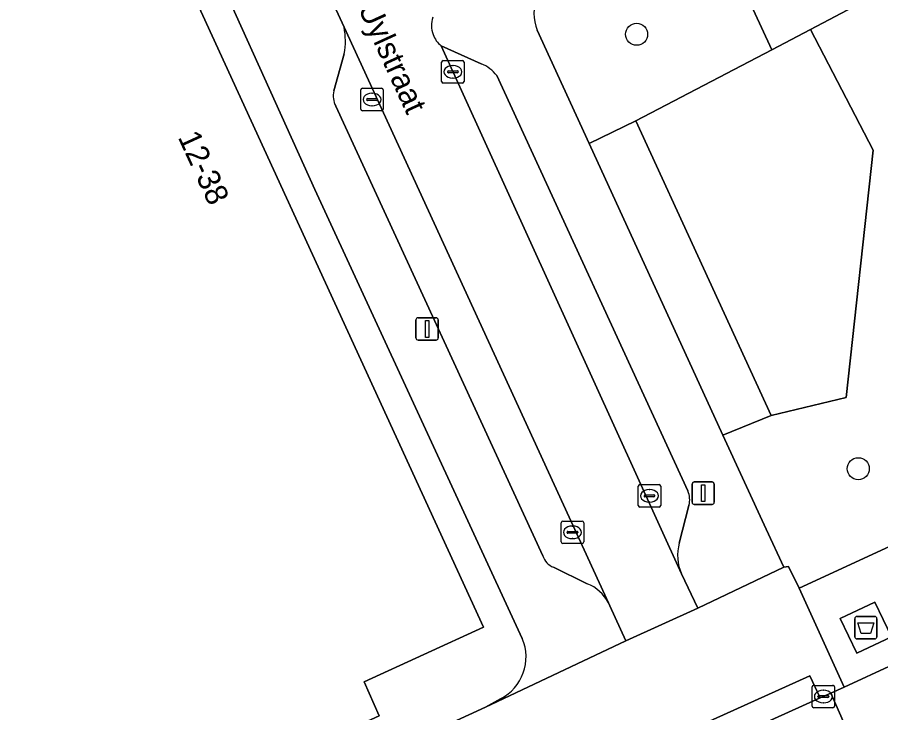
# Model space of a CAD drawing. Extents: x 160377 to 161131, y 383938 to 384853.
# Drawn here: x 161053.13 to 161091.53, y 384033.37 to 384064.32 of the extents above; entities that cross this region are included whole.
import ezdxf

# ---------------------------------------------------------------- set-up
doc = ezdxf.new("R2010")
doc.units = 0
for name, color, linetype in [('IMGEO_Afval_apart_plaats', 7, 'Continuous'), ('IMGEO_Boom', 7, 'Continuous'), ('IMGEO_Erf', 7, 'Continuous'), ('IMGEO_Groenvoorziening', 7, 'Continuous'), ('IMGEO_Kolk', 7, 'Continuous'), ('IMGEO_Lichtmast', 7, 'Continuous'), ('IMGEO_Openbare_ruimte_label', 7, 'Continuous'), ('IMGEO_Pand', 7, 'Continuous'), ('IMGEO_Pand_nummerreeks', 7, 'Continuous'), ('IMGEO_Parkeervlak_open', 7, 'Continuous'), ('IMGEO_Rijbaan_lokaal_open', 7, 'Continuous'), ('IMGEO_Voetpad_gesloten', 7, 'Continuous'), ('IMGEO_Voetpad_open', 7, 'Continuous')]:
    doc.layers.add(name, color=color, linetype=linetype)

msp = doc.modelspace()

# ---------------------------------------------------------------- linework, layer by layer
at = {"layer": 'IMGEO_Afval_apart_plaats'}
for p, q in [((161090.467, 384037.658), (161091.257, 384037.658)), ((161091.257, 384037.658), (161090.467, 384037.658)), ((161090.367, 384036.758), (161090.367, 384037.558)), ((161090.367, 384037.558), (161090.367, 384036.758)), ((161091.357, 384037.558), (161091.357, 384036.758)), ((161091.357, 384036.758), (161091.357, 384037.558)), ((161091.257, 384036.658), (161090.467, 384036.658)), ((161090.467, 384036.658), (161091.257, 384036.658))]:
    msp.add_line(p, q, dxfattribs=at)
msp.add_lwpolyline([(161090.51, 384037.372), (161091.214, 384037.372), (161091.065, 384036.902), (161090.659, 384036.902), (161090.51, 384037.372)], dxfattribs=at)
for centre, start, end in [((161090.467, 384037.558), 90, 180), ((161090.467, 384037.558), 90, 180), ((161091.257, 384037.558), 0, 90), ((161091.257, 384037.558), 360, 90), ((161090.467, 384036.758), 180, 270), ((161090.467, 384036.758), 180, 270), ((161091.257, 384036.758), 270, 0), ((161091.257, 384036.758), 270, 0)]:
    msp.add_arc(centre, 0.1, start, end, dxfattribs=at)
at = {"layer": 'IMGEO_Boom'}
for centre in [(161080.669, 384063.565), (161090.526, 384044.234)]:
    msp.add_circle(centre, 0.489, dxfattribs=at)
at = {"layer": 'IMGEO_Erf'}
for points in [[(161075.586, 384036.675), (161066.362, 384056.655), (161060.623, 384069.375), (161053.635, 384084.865)], [(161050.825, 384083.417), (161053.259, 384078.139), (161054.768, 384078.831), (161073.855, 384037.184), (161068.547, 384034.745), (161069.225, 384033.241), (161046.86, 384023.007)], [(161009.325, 384039.731), (161019.643, 384023.219), (161026.605, 384026.414), (161024.703, 384030.612), (161038.283, 384036.825), (161044.998, 384022.139), (161045.662, 384020.629), (161047.562, 384021.484), (161073.95, 384033.616), (161074.612, 384033.993)]]:
    msp.add_lwpolyline(points, dxfattribs=at)
msp.add_arc((161073.657, 384035.858), 2.095, 297.1176, 22.9642, dxfattribs=at)
at = {"layer": 'IMGEO_Groenvoorziening'}
for points in [[(161096.607, 384068.121), (161090.546, 384073.284), (161083.535, 384069.679), (161086.676, 384062.875), (161088.407, 384063.779)], [(161096.377, 384055.332), (161092.946, 384062.492), (161097.733, 384064.837), (161098.332, 384069.035), (161096.607, 384068.121), (161088.407, 384063.779), (161091.196, 384058.406), (161089.991, 384047.409), (161086.653, 384046.606), (161084.505, 384045.725), (161086.424, 384041.542), (161087.222, 384039.848), (161087.425, 384039.885), (161087.891, 384038.916), (161094.413, 384041.925)], [(161091.196, 384058.406), (161088.407, 384063.779), (161086.676, 384062.875), (161080.631, 384059.718), (161086.653, 384046.606), (161089.991, 384047.409)], [(161080.631, 384059.718), (161078.552, 384058.702), (161084.505, 384045.725), (161086.653, 384046.606)]]:
    msp.add_lwpolyline(points, close=True, dxfattribs=at)
msp.add_lwpolyline([(161076.239, 384063.745), (161078.552, 384058.702), (161080.631, 384059.718), (161086.676, 384062.875), (161083.535, 384069.679)], dxfattribs=at)
msp.add_arc((161078.336, 384064.507), 2.231, 122.2302, 199.9681, dxfattribs=at)
at = {"layer": 'IMGEO_Kolk'}
for p, q in [((161071.998, 384061.469), (161071.998, 384062.321)), ((161072.073, 384062.395), (161072.925, 384062.395)), ((161072.999, 384062.321), (161072.999, 384061.469)), ((161072.257, 384061.889), (161072.257, 384061.901)), ((161072.695, 384061.852), (161072.297, 384061.852)), ((161072.3, 384061.938), (161072.698, 384061.938)), ((161072.486, 384062.175), (161072.511, 384062.175)), ((161072.741, 384061.901), (161072.741, 384061.889)), ((161072.509, 384061.615), (161072.484, 384061.615)), ((161068.403, 384060.236), (161068.403, 384061.088)), ((161068.478, 384061.162), (161069.33, 384061.162)), ((161069.404, 384061.088), (161069.404, 384060.236)), ((161072.925, 384061.395), (161072.073, 384061.395)), ((161068.662, 384060.656), (161068.662, 384060.668)), ((161068.705, 384060.705), (161069.103, 384060.705)), ((161068.891, 384060.942), (161068.916, 384060.942)), ((161069.146, 384060.668), (161069.146, 384060.656)), ((161069.1, 384060.619), (161068.702, 384060.619)), ((161068.914, 384060.382), (161068.889, 384060.382)), ((161069.33, 384060.162), (161068.478, 384060.162)), ((161080.741, 384042.6), (161080.741, 384043.452)), ((161080.816, 384043.526), (161081.668, 384043.526)), ((161081.742, 384043.452), (161081.742, 384042.6)), ((161081, 384043.02), (161081, 384043.032)), ((161081.043, 384043.069), (161081.441, 384043.069)), ((161081.229, 384043.306), (161081.254, 384043.306)), ((161081.484, 384043.032), (161081.484, 384043.02)), ((161081.438, 384042.983), (161081.04, 384042.983)), ((161081.252, 384042.746), (161081.227, 384042.746)), ((161081.668, 384042.526), (161080.816, 384042.526)), ((161077.389, 384041.901), (161078.241, 384041.901)), ((161077.314, 384040.975), (161077.314, 384041.827)), ((161077.802, 384041.681), (161077.827, 384041.681)), ((161078.315, 384041.827), (161078.315, 384040.975)), ((161077.573, 384041.395), (161077.573, 384041.407)), ((161078.011, 384041.358), (161077.613, 384041.358)), ((161077.616, 384041.444), (161078.014, 384041.444)), ((161077.825, 384041.121), (161077.8, 384041.121)), ((161078.057, 384041.407), (161078.057, 384041.395)), ((161078.241, 384040.901), (161077.389, 384040.901)), ((161088.548, 384034.593), (161089.4, 384034.593)), ((161088.473, 384033.667), (161088.473, 384034.519)), ((161088.961, 384034.373), (161088.986, 384034.373)), ((161089.474, 384034.519), (161089.474, 384033.667)), ((161088.732, 384034.087), (161088.732, 384034.099)), ((161089.17, 384034.05), (161088.772, 384034.05)), ((161088.775, 384034.136), (161089.173, 384034.136)), ((161088.984, 384033.813), (161088.959, 384033.813)), ((161089.216, 384034.099), (161089.216, 384034.087)), ((161089.4, 384033.593), (161088.548, 384033.593))]:
    msp.add_line(p, q, dxfattribs=at)
for points in [[(161071.998, 384061.469), (161071.998, 384062.321)], [(161072.073, 384062.395), (161072.925, 384062.395)], [(161072.999, 384062.321), (161072.999, 384061.469)], [(161068.403, 384060.236), (161068.403, 384061.088)], [(161068.478, 384061.162), (161069.33, 384061.162)], [(161069.404, 384061.088), (161069.404, 384060.236)], [(161072.925, 384061.395), (161072.073, 384061.395)], [(161069.33, 384060.162), (161068.478, 384060.162)], [(161080.741, 384042.6), (161080.741, 384043.452)], [(161080.816, 384043.526), (161081.668, 384043.526)], [(161081.742, 384043.452), (161081.742, 384042.6)], [(161081.668, 384042.526), (161080.816, 384042.526)], [(161077.389, 384041.901), (161078.241, 384041.901)], [(161077.314, 384040.975), (161077.314, 384041.827)], [(161078.315, 384041.827), (161078.315, 384040.975)], [(161078.241, 384040.901), (161077.389, 384040.901)], [(161088.548, 384034.593), (161089.4, 384034.593)], [(161088.473, 384033.667), (161088.473, 384034.519)], [(161089.474, 384034.519), (161089.474, 384033.667)], [(161089.4, 384033.593), (161088.548, 384033.593)]]:
    msp.add_lwpolyline(points, dxfattribs=at)
for centre, radius, start, end in [((161072.075, 384062.319), 0.0765, 91.552, 178.448), ((161072.075, 384062.319), 0.0765, 91.552, 178.448), ((161072.923, 384062.319), 0.0765, 1.552, 88.448), ((161072.923, 384062.319), 0.0765, 1.552, 88.448), ((161072.297, 384061.898), 0.0403, 85.8775, 175.7526), ((161072.294, 384061.888), 0.0366, 178.938, 274.7102), ((161072.698, 384061.895), 0.043, 264.8664, 352.4533), ((161072.702, 384061.9), 0.0386, 1.7309, 96.639), ((161072.075, 384061.471), 0.0765, 181.552, 268.448), ((161072.075, 384061.471), 0.0765, 181.552, 268.448), ((161072.923, 384061.471), 0.0765, 271.552, 358.448), ((161072.923, 384061.471), 0.0765, 271.552, 358.448), ((161068.48, 384061.086), 0.0765, 91.552, 178.448), ((161068.48, 384061.086), 0.0765, 91.552, 178.448), ((161069.328, 384061.086), 0.0765, 1.552, 88.448), ((161069.328, 384061.086), 0.0765, 1.552, 88.448), ((161068.702, 384060.665), 0.0403, 85.8775, 175.7526), ((161068.699, 384060.655), 0.0366, 178.938, 274.7102), ((161069.103, 384060.662), 0.043, 264.8664, 352.4533), ((161069.107, 384060.667), 0.0386, 1.7309, 96.639), ((161068.48, 384060.238), 0.0765, 181.552, 268.448), ((161068.48, 384060.238), 0.0765, 181.552, 268.448), ((161069.328, 384060.238), 0.0765, 271.552, 358.448), ((161069.328, 384060.238), 0.0765, 271.552, 358.448), ((161080.818, 384043.45), 0.0765, 91.552, 178.448), ((161080.818, 384043.45), 0.0765, 91.552, 178.448), ((161081.666, 384043.45), 0.0765, 1.552, 88.448), ((161081.666, 384043.45), 0.0765, 1.552, 88.448), ((161081.04, 384043.029), 0.0403, 85.8775, 175.7526), ((161081.037, 384043.019), 0.0366, 178.938, 274.7102), ((161081.441, 384043.026), 0.043, 264.8664, 352.4533), ((161081.445, 384043.031), 0.0386, 1.7309, 96.639), ((161080.818, 384042.602), 0.0765, 181.552, 268.448), ((161080.818, 384042.602), 0.0765, 181.552, 268.448), ((161081.666, 384042.602), 0.0765, 271.552, 358.448), ((161081.666, 384042.602), 0.0765, 271.552, 358.448), ((161077.391, 384041.825), 0.0765, 91.552, 178.448), ((161077.391, 384041.825), 0.0765, 91.552, 178.448), ((161078.239, 384041.825), 0.0765, 1.552, 88.448), ((161078.239, 384041.825), 0.0765, 1.552, 88.448), ((161077.613, 384041.404), 0.0403, 85.8775, 175.7526), ((161077.61, 384041.394), 0.0366, 178.938, 274.7102), ((161078.014, 384041.401), 0.043, 264.8664, 352.4533), ((161078.018, 384041.406), 0.0386, 1.7309, 96.639), ((161077.391, 384040.977), 0.0765, 181.552, 268.448), ((161077.391, 384040.977), 0.0765, 181.552, 268.448), ((161078.239, 384040.977), 0.0765, 271.552, 358.448), ((161078.239, 384040.977), 0.0765, 271.552, 358.448), ((161088.55, 384034.517), 0.0765, 91.552, 178.448), ((161088.55, 384034.517), 0.0765, 91.552, 178.448), ((161089.398, 384034.517), 0.0765, 1.552, 88.448), ((161089.398, 384034.517), 0.0765, 1.552, 88.448), ((161088.772, 384034.096), 0.0403, 85.8775, 175.7526), ((161088.769, 384034.086), 0.0366, 178.938, 274.7102), ((161089.173, 384034.093), 0.043, 264.8664, 352.4533), ((161089.177, 384034.098), 0.0386, 1.7309, 96.639), ((161088.55, 384033.669), 0.0765, 181.552, 268.448), ((161088.55, 384033.669), 0.0765, 181.552, 268.448), ((161089.398, 384033.669), 0.0765, 271.552, 358.448), ((161089.398, 384033.669), 0.0765, 271.552, 358.448)]:
    msp.add_arc(centre, radius, start, end, dxfattribs=at)
for centre, major_axis, ratio, start_param, end_param in [((161072.485, 384061.895), (-0.387, 0.002), 0.722429, 4.712389, 7.853982), ((161072.51, 384061.895), (-0.39, 0.002), 0.717154, 1.570796, 4.712389), ((161068.89, 384060.662), (-0.387, 0.002), 0.722429, 4.712389, 7.853982), ((161068.915, 384060.662), (-0.39, 0.002), 0.717154, 1.570796, 4.712389), ((161081.228, 384043.026), (-0.387, 0.002), 0.722429, 4.712389, 7.853982), ((161081.253, 384043.026), (-0.39, 0.002), 0.717154, 1.570796, 4.712389), ((161077.801, 384041.401), (-0.387, 0.002), 0.722429, 4.712389, 7.853982), ((161077.826, 384041.401), (-0.39, 0.002), 0.717154, 1.570796, 4.712389), ((161088.96, 384034.093), (-0.387, 0.002), 0.722429, 4.712389, 7.853982), ((161088.985, 384034.093), (-0.39, 0.002), 0.717154, 1.570796, 4.712389)]:
    msp.add_ellipse(centre, major_axis=major_axis, ratio=ratio, start_param=start_param, end_param=end_param, dxfattribs=at)
at = {"layer": 'IMGEO_Lichtmast'}
for p, q in [((161070.857, 384050.054), (161070.857, 384050.854)), ((161070.857, 384050.854), (161070.857, 384050.054)), ((161070.957, 384050.954), (161071.747, 384050.954)), ((161071.747, 384050.954), (161070.957, 384050.954)), ((161071.847, 384050.854), (161071.847, 384050.054)), ((161071.847, 384050.054), (161071.847, 384050.854)), ((161071.747, 384049.954), (161070.957, 384049.954)), ((161070.957, 384049.954), (161071.747, 384049.954)), ((161083.133, 384042.743), (161083.133, 384043.543)), ((161083.133, 384043.543), (161083.133, 384042.743)), ((161083.233, 384043.643), (161084.023, 384043.643)), ((161084.023, 384043.643), (161083.233, 384043.643)), ((161084.123, 384043.543), (161084.123, 384042.743)), ((161084.123, 384042.743), (161084.123, 384043.543)), ((161084.023, 384042.643), (161083.233, 384042.643)), ((161083.233, 384042.643), (161084.023, 384042.643))]:
    msp.add_line(p, q, dxfattribs=at)
for points in [[(161071.277, 384050.829), (161071.427, 384050.829), (161071.427, 384050.079), (161071.277, 384050.079), (161071.277, 384050.829)], [(161083.553, 384043.518), (161083.703, 384043.518), (161083.703, 384042.768), (161083.553, 384042.768), (161083.553, 384043.518)]]:
    msp.add_lwpolyline(points, dxfattribs=at)
for centre, start, end in [((161070.957, 384050.854), 90, 180), ((161070.957, 384050.854), 90, 180), ((161071.747, 384050.854), 0, 90), ((161071.747, 384050.854), 360, 90), ((161070.957, 384050.054), 180, 270), ((161070.957, 384050.054), 180, 270), ((161071.747, 384050.054), 270, 0), ((161071.747, 384050.054), 270, 0), ((161083.233, 384043.543), 90, 180), ((161083.233, 384043.543), 90, 180), ((161084.023, 384043.543), 0, 90), ((161084.023, 384043.543), 360, 90), ((161083.233, 384042.743), 180, 270), ((161083.233, 384042.743), 180, 270), ((161084.023, 384042.743), 270, 0), ((161084.023, 384042.743), 270, 0)]:
    msp.add_arc(centre, 0.1, start, end, dxfattribs=at)
at = {"layer": 'IMGEO_Pand'}
msp.add_lwpolyline([(161046.86, 384023.007), (161069.225, 384033.241), (161068.547, 384034.745), (161073.855, 384037.184), (161054.768, 384078.831), (161053.259, 384078.139), (161050.825, 384083.417)], dxfattribs=at)
at = {"layer": 'IMGEO_Parkeervlak_open'}
for points in [[(161079.417, 384038.264), (161067.66, 384063.879)], [(161073.762, 384062.254), (161071.973, 384063.052), (161082.664, 384039.549)], [(161067.665, 384062.701), (161067.199, 384061.049)], [(161082.949, 384043.242), (161074.45, 384061.728)], [(161067.285, 384060.365), (161076.493, 384040.36)], [(161082.565, 384040.924), (161082.996, 384042.6)], [(161076.97, 384039.846), (161078.468, 384039.116)]]:
    msp.add_lwpolyline(points, dxfattribs=at)
for centre, radius, start, end in [((161064.565, 384063.277), 3.153, 349.4775, 11.0089), ((161073.09, 384060.662), 1.727, 38.0838, 67.1179), ((161068.24, 384060.832), 1.063, 168.2483, 206.0842), ((161082.054, 384042.854), 0.975, 344.915, 23.4591), ((161084.55, 384040.376), 2.059, 164.5593, 203.6771), ((161077.302, 384040.632), 0.853, 198.5969, 247.1267), ((161077.778, 384037.393), 1.857, 27.995, 68.1709)]:
    msp.add_arc(centre, radius, start, end, dxfattribs=at)
at = {"layer": 'IMGEO_Rijbaan_lokaal_open'}
for points in [[(161089.631, 384081.743), (161070.272, 384071.779), (161067.669, 384066.806), (161066.952, 384065.437), (161067.66, 384063.879), (161079.417, 384038.264), (161079.479, 384038.137), (161080.188, 384036.578), (161083.394, 384038.028), (161082.664, 384039.549), (161071.973, 384063.052)], [(161092.082, 384035.527), (161089.895, 384034.512), (161089.312, 384034.241), (161091.391, 384029.491), (161091.48, 384029.287), (161101.802, 384034.05)], [(160907.425, 383944.713), (161008.487, 383991.097), (161051.698, 384010.93), (161091.48, 384029.287), (161091.391, 384029.491), (161089.312, 384034.241), (161088.837, 384034.033), (161088.05, 384033.688), (161078.568, 384029.392), (161077.47, 384028.899), (161016.691, 384001.021), (161013.046, 383999.338), (161012.775, 383999.215), (160997.494, 383992.318), (160995.778, 383991.468), (160976.307, 383982.559), (160969.412, 383979.39), (160962.893, 383976.427), (160952.387, 383971.601), (160950.34, 383970.771), (160939.561, 383966.391), (160931.592, 383964.679)]]:
    msp.add_lwpolyline(points, dxfattribs=at)
for centre, radius, start, end in [((161072.722, 384063.961), 1.175, 162.0492, 200.0477), ((161072.727, 384063.959), 1.18, 199.8633, 230.2422)]:
    msp.add_arc(centre, radius, start, end, dxfattribs=at)
at = {"layer": 'IMGEO_Voetpad_gesloten'}
msp.add_lwpolyline([(161091.264, 384038.292), (161089.719, 384037.571), (161090.458, 384036.021), (161092.009, 384036.749)], close=True, dxfattribs=at)
at = {"layer": 'IMGEO_Voetpad_open'}
for points in [[(161096.742, 384082.769), (161098.508, 384082.574), (161098.788, 384082.543), (161099.265, 384082.49), (161100.519, 384090), (161098.614, 384089.014), (161097.85, 384088.584), (161096.524, 384087.839), (161091.55, 384085.135), (161091.01, 384084.811), (161085.949, 384082.226), (161079.75, 384079.061), (161079.031, 384078.677), (161072.621, 384075.331), (161070.685, 384074.358), (161065.279, 384071.547), (161065.206, 384071.687), (161060.623, 384069.375), (161066.362, 384056.655), (161075.586, 384036.675)], [(161067.66, 384063.879), (161066.952, 384065.437), (161067.669, 384066.806), (161070.272, 384071.779), (161089.631, 384081.743)], [(161099.115, 384074.515), (161098.332, 384069.035), (161097.733, 384064.837), (161092.946, 384062.492), (161096.377, 384055.332), (161094.413, 384041.925), (161087.891, 384038.916), (161089.895, 384034.512), (161092.082, 384035.527)], [(161082.664, 384039.549), (161083.394, 384038.028), (161087.222, 384039.848), (161086.424, 384041.542), (161084.505, 384045.725), (161078.552, 384058.702), (161076.239, 384063.745)], [(161071.973, 384063.052), (161073.762, 384062.254)], [(161067.199, 384061.049), (161067.665, 384062.701)], [(161074.45, 384061.728), (161082.949, 384043.242)], [(161076.493, 384040.36), (161067.285, 384060.365)], [(161082.996, 384042.6), (161082.565, 384040.924)], [(161077.47, 384028.899), (161078.568, 384029.392), (161078.101, 384030.377), (161088.373, 384035.017), (161088.837, 384034.033), (161089.312, 384034.241), (161089.895, 384034.512), (161087.891, 384038.916), (161087.425, 384039.885), (161087.222, 384039.848), (161083.394, 384038.028), (161080.188, 384036.578), (161073.95, 384033.616), (161047.562, 384021.484), (161045.662, 384020.629), (161015.004, 384006.614), (161009.9, 384004.269), (161005.582, 384002.285), (161005.957, 384001.696)], [(161078.468, 384039.116), (161076.97, 384039.846)], [(161074.612, 384033.993), (161073.95, 384033.616), (161080.188, 384036.578), (161079.479, 384038.137), (161079.417, 384038.264)]]:
    msp.add_lwpolyline(points, dxfattribs=at)
for points in [[(161091.264, 384038.292), (161092.009, 384036.749), (161090.458, 384036.021), (161089.719, 384037.571)], [(161078.568, 384029.392), (161088.05, 384033.688), (161088.837, 384034.033), (161088.373, 384035.017), (161078.101, 384030.377)]]:
    msp.add_lwpolyline(points, close=True, dxfattribs=at)
for centre, radius, start, end in [((161078.336, 384064.507), 2.231, 122.2302, 199.9681), ((161072.722, 384063.961), 1.175, 162.0492, 200.0477), ((161064.565, 384063.277), 3.153, 349.4775, 11.0089), ((161072.727, 384063.959), 1.18, 199.8633, 230.2422), ((161073.09, 384060.662), 1.727, 38.0838, 67.1179), ((161068.24, 384060.832), 1.063, 168.2483, 206.0842), ((161082.054, 384042.854), 0.975, 344.915, 23.4591), ((161084.55, 384040.376), 2.059, 164.5593, 203.6771), ((161077.302, 384040.632), 0.853, 198.5969, 247.1267), ((161077.778, 384037.393), 1.857, 27.995, 68.1709), ((161073.657, 384035.858), 2.095, 297.1176, 22.9642)]:
    msp.add_arc(centre, radius, start, end, dxfattribs=at)

# ---------------------------------------------------------------- texts
at = {"layer": 'IMGEO_Openbare_ruimte_label'}
msp.add_text('Dr Joop den Uylstraat', height=1, rotation=294.6431, dxfattribs=at).set_placement((161065.071, 384071.7))
at = {"layer": 'IMGEO_Pand_nummerreeks'}
msp.add_text('12-38', height=1, rotation=294.6198, dxfattribs=at).set_placement((161060.254, 384058.988))

doc.saveas('drawing.dxf')
